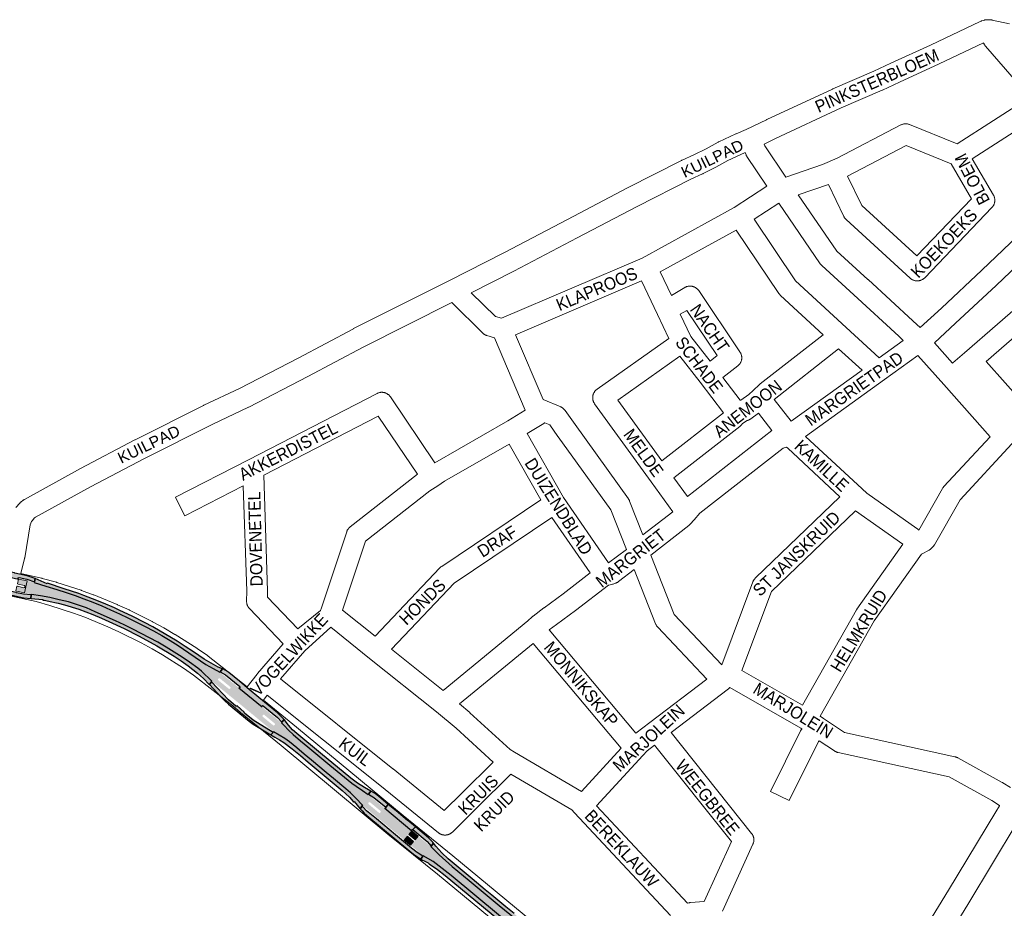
# Paper-space layout 'Layout1' of a CAD drawing. Header units: metres. Extents: x 123097 to 144122, y 392739 to 407589.
# Tile 481 of 510: x 136972 to 137588, y 401934 to 402490. Entities that reach past the tile are written whole.
import ezdxf
from ezdxf.enums import TextEntityAlignment as Align

# ---------------------------------------------------------------- set-up
doc = ezdxf.new("R2010")
doc.units = ezdxf.units.M
doc.header["$MEASUREMENT"] = 0
for name, color, linetype, lineweight in [('gs-anno-wegen algemeen tekst', 7, 'Continuous', 0), ('gs-knt-aanvullende hoofdweg', 7, 'Continuous', 0), ('gs-knt-wegen algemeen', 7, 'Continuous', 0), ('ir-ARC-asfalt-hoofdwegen-te inspecteren', 5, 'Continuous', 0), ('ir-ARC-fietspaden naastliggend- te inspecteren', 1, 'Continuous', 0)]:
    doc.layers.add(name, color=color, linetype=linetype, lineweight=lineweight)
doc.styles.add('Style-Arial', font='arial.ttf')

psp = doc.layouts.get("Layout1")

# ---------------------------------------------------------------- hatches: boundary and pattern name
at = {"layer": 'ir-ARC-asfalt-hoofdwegen-te inspecteren', "linetype": 'Continuous', "lineweight": 13, "extrusion": (0, 0, -1)}
psp.add_hatch(color=5, dxfattribs=at).paths.add_polyline_path([(-136970.973, 402137.277), (-136974.891, 402136.425), (-136975.22, 402136.207), (-136975.293, 402135.819), (-136975.219, 402135.382), (-136974.989, 402135.068), (-136974.605, 402135.004), (-136970.565, 402135.891), (-136970.249, 402135.961), (-136969.61, 402132.971), (-136969.962, 402132.892), (-136974.991, 402131.778), (-136976.612, 402139.27), (-136971.252, 402140.422), (-136970.566, 402137.367)], flags=0)
at = {"layer": 'ir-ARC-asfalt-hoofdwegen-te inspecteren', "linetype": 'Continuous', "lineweight": 13}
h = psp.add_hatch(color=5, dxfattribs=at)
h.paths.add_polyline_path([(137212.529, 401977.135), (137207.627, 401981.208), (137195.736, 401991.071), (137187.272, 401998.134), (137186.511, 401998.721), (137182.006, 402003.541), (137178.851, 402006.612), (137175.879, 402009.25), (137168.249, 402015.588), (137163.674, 402019.341), (137154.544, 402027.028), (137149.884, 402030.921), (137145.261, 402034.744), (137140.656, 402038.468), (137137.823, 402040.555), (137130.8, 402044.838), (137114.219, 402058.512), (137108.821, 402062.944), (137092.179, 402076.49), (137085.753, 402082.83), (137083.387, 402084.706), (137078.199, 402088.443), (137073.558, 402091.505), (137068.573, 402094.689), (137063.569, 402097.781), (137058.359, 402100.844), (137053.239, 402103.703), (137042.716, 402109.155), (137037.355, 402111.802), (137031.98, 402114.287), (137019.174, 402119.966), (137013.737, 402122.302), (137008.065, 402124.337), (137002.43, 402126.095), (136996.608, 402127.506), (136990.74, 402128.77), (136984.991, 402129.932), (136979.307, 402130.822), (136974.991, 402131.778), (136976.612, 402139.27), (136981.107, 402138.306), (136988.319, 402135.892), (136995.13, 402133.791), (137000.948, 402131.975), (137006.579, 402130.096), (137012.197, 402128.034), (137017.776, 402125.868), (137023.353, 402123.566), (137028.848, 402121.106), (137034.31, 402118.696), (137039.711, 402116.175), (137045.082, 402113.527), (137050.439, 402110.718), (137055.665, 402107.95), (137060.875, 402105.046), (137066.007, 402101.968), (137071.101, 402098.883), (137088.379, 402086.999), (137092.995, 402084.357), (137097.066, 402082.135), (137109.101, 402072.366), (137123.63, 402060.371), (137133.466, 402052.286), (137135.643, 402050.535), (137137.269, 402049.025), (137140.426, 402045.678), (137142.949, 402043.119), (137147.571, 402039.235), (137152.198, 402035.472), (137165.929, 402023.993), (137170.646, 402020.175), (137175.214, 402016.442), (137179.822, 402012.719), (137182.537, 402010.735), (137186.306, 402008.166), (137189.883, 402005.597), (137200.094, 401997.166), (137200.3, 401996.975), (137217.242, 401982.923), (137217.289, 401982.884), (137215.372, 401980.524), (137215.28, 401980.6), (137214.921, 401980.695), (137214.585, 401980.536), (137214.296, 401980.202), (137214.201, 401979.844), (137214.384, 401979.521), (137214.457, 401979.461)])
h.paths.add_polyline_path([(137130.956, 402048.75), (137130.564, 402048.868), (137123.998, 402054.27), (137123.788, 402054.625), (137123.909, 402055.02), (137124.176, 402055.367), (137124.538, 402055.565), (137124.935, 402055.455), (137131.504, 402050.046), (137131.705, 402049.691), (137131.582, 402049.302), (137131.316, 402048.945)], flags=16)
h.paths.add_polyline_path([(137197.073, 401994.042), (137196.692, 401994.171), (137190.137, 401999.612), (137189.951, 401999.979), (137190.071, 402000.373), (137190.355, 402000.709), (137190.718, 402000.878), (137191.101, 402000.759), (137197.656, 401995.302), (137197.836, 401994.94), (137197.707, 401994.557), (137197.427, 401994.232)], flags=16)
h.paths.add_polyline_path([(137103.176, 402071.61), (137102.786, 402071.734), (137096.168, 402077.105), (137095.979, 402077.463), (137096.099, 402077.849), (137096.373, 402078.205), (137096.729, 402078.391), (137097.117, 402078.287), (137103.715, 402072.901), (137103.909, 402072.551), (137103.808, 402072.163), (137103.536, 402071.803)], flags=16)
for points in [[(137212.529, 401977.135), (137216.457, 401973.87), (137218.385, 401976.21), (137218.316, 401976.251), (137214.457, 401979.461)], [(137215.372, 401980.524), (137219.152, 401977.412), (137219.271, 401977.277), (137221.235, 401979.596), (137217.289, 401982.884)]]:
    psp.add_hatch(color=5, dxfattribs=at).paths.add_polyline_path(points, flags=0)
at = {"layer": 'ir-ARC-asfalt-hoofdwegen-te inspecteren', "linetype": 'Continuous', "lineweight": 13, "extrusion": (0, 0, -1)}
h = psp.add_hatch(color=5, dxfattribs=at)
h.paths.add_polyline_path([(-137402.156, 401822.472), (-137405.311, 401826.323), (-137393.513, 401836.082), (-137372.85, 401853.026), (-137368.559, 401857.45), (-137364.23, 401861.478), (-137342.989, 401878.979), (-137339.913, 401881.524), (-137335.831, 401884.86), (-137332.177, 401887.88), (-137327.149, 401892.038), (-137320.158, 401897.746), (-137317.098, 401900.309), (-137315.175, 401901.903), (-137309.877, 401905.229), (-137271.918, 401936.157), (-137253.021, 401951.781), (-137242.544, 401960.483), (-137234.344, 401967.861), (-137229.126, 401973.044), (-137226.467, 401975.237), (-137221.235, 401979.596), (-137219.271, 401977.277), (-137219.23, 401976.705), (-137218.947, 401976.362), (-137218.694, 401976.182), (-137218.385, 401976.21), (-137216.457, 401973.87), (-137217.647, 401972.899), (-137224.448, 401967.219), (-137230.5, 401963.728), (-137241.774, 401954.861), (-137302.227, 401904.634), (-137303.973, 401902.969), (-137311.18, 401895.483), (-137312.787, 401894.233), (-137326.705, 401882.769), (-137335.233, 401875.709), (-137338.261, 401873.205), (-137345.644, 401867.136), (-137357.986, 401856.996), (-137359.306, 401855.877), (-137361.803, 401853.845), (-137366.082, 401851.329), (-137378.76, 401841.761), (-137390.812, 401831.915)])
h.paths.add_polyline_path([(-137344.22, 401872.339), (-137344.585, 401872.513), (-137344.87, 401872.859), (-137344.993, 401873.248), (-137344.804, 401873.61), (-137340.725, 401876.97), (-137338.392, 401878.875), (-137334.295, 401882.267), (-137333.911, 401882.4), (-137333.538, 401882.239), (-137333.259, 401881.878), (-137333.133, 401881.491), (-137333.306, 401881.123), (-137337.426, 401877.731), (-137339.773, 401875.802), (-137343.833, 401872.455)], flags=16)
at = {"layer": 'ir-ARC-fietspaden naastliggend- te inspecteren', "linetype": 'Continuous', "lineweight": 30, "extrusion": (0, 0, -1)}
for points in [[(-136971.57, 402141.379), (-136976.471, 402140.324), (-136981.206, 402138.696), (-136981.577, 402140.746), (-136976.569, 402142.52), (-136968.867, 402144.18), (-136968.678, 402144.224), (-136962.001, 402145.77), (-136955.247, 402147.303), (-136953.035, 402147.736), (-136951.193, 402147.752), (-136949.728, 402147.797), (-136949.728, 402145.471), (-136953.747, 402145.218), (-136960.579, 402143.757), (-136960.946, 402143.413), (-136960.838, 402142.922), (-136960.36, 402142.765), (-136971.252, 402140.422), (-136970.949, 402140.799), (-136971.101, 402141.258)], [(-137096.108, 402085.347), (-137091.674, 402087.726), (-137087.369, 402090.332), (-137080.723, 402094.955), (-137075.565, 402098.277), (-137070.475, 402101.603), (-137055.253, 402110.477), (-137049.956, 402113.282), (-137042.342, 402117.112), (-137034.663, 402120.808), (-137031.198, 402122.384), (-137024.427, 402125.289), (-137017.611, 402128.087), (-137012.123, 402130.114), (-137008.913, 402131.31), (-136999.848, 402134.378), (-136989.29, 402137.775), (-136989.123, 402137.316), (-136985.395, 402139.13), (-136981.577, 402140.746), (-136981.206, 402138.696), (-136981.107, 402138.306), (-136988.319, 402135.892), (-136995.13, 402133.791), (-137000.948, 402131.975), (-137006.579, 402130.096), (-137012.197, 402128.034), (-137017.776, 402125.868), (-137023.353, 402123.566), (-137028.848, 402121.106), (-137034.31, 402118.696), (-137039.711, 402116.175), (-137045.082, 402113.527), (-137050.439, 402110.718), (-137055.665, 402107.95), (-137060.875, 402105.046), (-137066.007, 402101.968), (-137071.101, 402098.883), (-137088.379, 402086.999), (-137092.995, 402084.357), (-137097.066, 402082.135), (-137097.318, 402082.452), (-137098.751, 402084.231)], [(-137027.786, 402113.863), (-137037.381, 402109.454), (-137046.79, 402104.659), (-137057.794, 402098.624), (-137068.503, 402092.08), (-137072.939, 402089.162), (-137077.316, 402086.156), (-137080.262, 402083.883), (-137083.162, 402081.551), (-137086.92, 402078.122), (-137090.519, 402074.528), (-137090.638, 402074.401), (-137091.881, 402076.184), (-137092.179, 402076.49), (-137085.753, 402082.83), (-137083.387, 402084.706), (-137078.199, 402088.443), (-137073.558, 402091.505), (-137068.573, 402094.689), (-137063.569, 402097.781), (-137058.359, 402100.844), (-137053.239, 402103.703), (-137042.716, 402109.155), (-137037.355, 402111.802), (-137031.98, 402114.287), (-137019.174, 402119.966), (-137013.737, 402122.302), (-137008.065, 402124.337), (-137002.43, 402126.095), (-136996.608, 402127.506), (-136990.74, 402128.77), (-136984.991, 402129.932), (-136979.307, 402130.822), (-136979.241, 402130.446), (-136978.889, 402128.258), (-136986.504, 402127.714), (-136986.483, 402127.249), (-136986.755, 402127.225), (-136987.295, 402127.177), (-136992.05, 402126.238), (-136994.041, 402125.771), (-136996.037, 402125.346), (-137000, 402124.366), (-137008.962, 402121.631), (-137017.693, 402118.231), (-137017.821, 402118.176), (-137023.068, 402115.905)], [(-137097.318, 402082.452), (-137100.75, 402080.415), (-137109.728, 402073.146), (-137109.908, 402072.68), (-137109.595, 402072.29), (-137109.101, 402072.366), (-137123.63, 402060.371), (-137123.468, 402060.845), (-137123.801, 402061.22), (-137124.291, 402061.115), (-137133.232, 402053.79), (-137135.882, 402050.815), (-137137.449, 402052.455), (-137133.297, 402056.713), (-137121.543, 402066.393), (-137115.482, 402071.362), (-137114.237, 402072.392), (-137112.511, 402073.846), (-137109.446, 402076.427), (-137102.697, 402081.847), (-137100.919, 402083.137), (-137098.965, 402084.141), (-137098.751, 402084.231)], [(-137107.227, 402060.976), (-137102.559, 402064.78), (-137091.881, 402076.184), (-137090.638, 402074.401), (-137098.028, 402066.527), (-137100.238, 402064.2), (-137102.613, 402062.042), (-137115.5, 402051.483), (-137117.939, 402049.702), (-137129.125, 402042.925), (-137130.525, 402044.481), (-137118.044, 402052.103), (-137112.653, 402056.536), (-137112.416, 402056.837), (-137112.487, 402057.213), (-137107.915, 402061.015), (-137107.578, 402060.867)], [(-137179.195, 402015.74), (-137160.136, 402031.481), (-137145.396, 402043.745), (-137142.6, 402046.145), (-137140.211, 402048.95), (-137137.449, 402052.455), (-137135.882, 402050.815), (-137135.643, 402050.535), (-137137.269, 402049.025), (-137140.426, 402045.678), (-137142.949, 402043.119), (-137147.571, 402039.235), (-137152.198, 402035.472), (-137165.929, 402023.993), (-137170.646, 402020.175), (-137175.214, 402016.442), (-137179.822, 402012.719), (-137182.537, 402010.735), (-137186.306, 402008.166), (-137189.883, 402005.597), (-137190.106, 402005.908), (-137191.694, 402007.66), (-137187.613, 402009.908), (-137183.258, 402012.613)], [(-137190.106, 402005.908), (-137193.554, 402003.826), (-137200.903, 401997.754), (-137202.495, 401999.448), (-137196.689, 402004.269), (-137194.313, 402006.143), (-137191.694, 402007.66)], [(-137224.232, 401966.946), (-137220.501, 401969.357), (-137217.012, 401972.107), (-137207.015, 401980.448), (-137195.111, 401990.306), (-137188.905, 401995.471), (-137186.89, 401997.711), (-137186.227, 401998.418), (-137184.9, 401996.674), (-137186.17, 401995.286), (-137187.477, 401993.928), (-137189.124, 401992.496), (-137215.931, 401970.235), (-137218.213, 401968.309), (-137222.856, 401965.205)], [(-137217.892, 401983.672), (-137226.747, 401976.29), (-137229.408, 401973.323), (-137230.9, 401975.121), (-137230.369, 401975.753), (-137229.821, 401976.372), (-137228.741, 401977.502), (-137227.604, 401978.579), (-137224.97, 401980.793), (-137219.448, 401985.389)]]:
    psp.add_hatch(color=1, dxfattribs=at).paths.add_polyline_path(points, flags=0)
at = {"layer": 'ir-ARC-fietspaden naastliggend- te inspecteren', "linetype": 'Continuous', "lineweight": 30}
for points in [[(136970.755, 402129.481), (136974.58, 402128.666), (136978.889, 402128.258), (136979.241, 402130.446), (136974.263, 402130.91), (136970.029, 402131.872), (136969.798, 402131.925), (136952.54, 402135.78), (136949.498, 402136.872), (136947.86, 402137.46), (136947.374, 402135.246), (136950.643, 402134.101), (136953.063, 402133.419)], [(137130.525, 402044.481), (137129.125, 402042.925), (137131.65, 402041.395), (137134.484, 402039.892), (137137.155, 402038.117), (137142.428, 402034.103), (137147.578, 402029.931), (137152.407, 402025.931), (137173.632, 402008.079), (137178.314, 402003.964), (137178.488, 402003.813), (137180.389, 402001.366), (137180.797, 402000.877), (137181.175, 402001.209), (137184.9, 401996.674), (137186.227, 401998.418), (137186.511, 401998.721), (137182.006, 402003.541), (137178.851, 402006.612), (137175.879, 402009.25), (137168.249, 402015.588), (137163.674, 402019.341), (137154.544, 402027.028), (137149.884, 402030.921), (137145.261, 402034.744), (137140.656, 402038.468), (137137.823, 402040.555), (137130.8, 402044.838)], [(137217.892, 401983.672), (137219.448, 401985.389), (137214.66, 401989.375), (137214.608, 401989.418), (137207.481, 401995.319), (137202.495, 401999.448), (137200.903, 401997.754), (137201.085, 401997.3), (137200.786, 401996.912), (137200.3, 401996.975), (137217.242, 401982.923), (137217.082, 401983.391), (137217.406, 401983.765)], [(137295.975, 401918.967), (137292.449, 401921.867), (137281.163, 401931.112), (137275.993, 401935.393), (137267.2, 401942.677), (137263.125, 401946.052), (137255.097, 401952.813), (137251.234, 401956.02), (137240.054, 401965.437), (137236.002, 401969.182), (137232.3, 401973.275), (137231.616, 401974.212), (137230.9, 401975.121), (137229.408, 401973.323), (137229.126, 401973.044), (137234.344, 401967.861), (137242.544, 401960.483), (137253.021, 401951.781), (137271.918, 401936.157), (137309.877, 401905.229), (137315.175, 401901.903), (137315.419, 401902.217), (137317.014, 401904.178), (137314.453, 401905.207), (137313.394, 401905.792), (137310.291, 401907.668), (137306.449, 401910.549), (137305.008, 401911.631), (137303.599, 401912.757)], [(137224.448, 401967.219), (137224.232, 401966.946), (137222.856, 401965.205), (137223.904, 401964.611), (137224.968, 401964.044), (137227.44, 401962.784), (137228.138, 401962.33), (137233.257, 401958.745), (137238.147, 401954.853), (137296.95, 401906.271), (137302.485, 401901.28), (137307.638, 401895.896), (137308.751, 401894.425), (137309.394, 401893.586), (137310.963, 401895.228), (137311.18, 401895.483), (137303.973, 401902.969), (137302.227, 401904.634), (137241.774, 401954.861), (137230.5, 401963.728)]]:
    psp.add_hatch(color=1, dxfattribs=at).paths.add_polyline_path(points, flags=0)

# ---------------------------------------------------------------- linework, layer by layer
at = {"layer": 'gs-knt-aanvullende hoofdweg', "color": 7, "linetype": 'Continuous', "flags": 128}
for points in [[(136972.714, 402143.83), (136985.719, 402140.945), (136985.92, 402140.897), (136986.12, 402140.844), (136994.972, 402138.361), (136995.257, 402138.274), (137010.334, 402133.39), (137010.603, 402133.298), (137018.043, 402130.572), (137018.308, 402130.469), (137032.971, 402124.458), (137033.231, 402124.345), (137040.445, 402121.064), (137040.701, 402120.941), (137054.867, 402113.838), (137055.119, 402113.706), (137062.063, 402109.889), (137062.228, 402109.796), (137069.073, 402105.805), (137069.315, 402105.657), (137082.694, 402097.163), (137082.931, 402097.006), (137089.455, 402092.508), (137089.65, 402092.369), (137089.84, 402092.224), (137114.353, 402072.909)], [(137293.576, 401905.89), (137233.385, 401955.669), (137202.285, 401980.806), (137202.213, 401980.866), (137135.508, 402036.173), (137110.062, 402057.005), (137105.203, 402060.997), (137080.732, 402080.278), (137074.522, 402084.559), (137061.388, 402092.899), (137061.384, 402092.901), (137061.381, 402092.903), (137054.744, 402096.772), (137048.008, 402100.475), (137034.096, 402107.451), (137027.142, 402110.614), (137012.742, 402116.517), (137005.569, 402119.145), (136990.771, 402123.94), (136982.263, 402126.326), (136962.927, 402130.616)], [(137124.43, 402064.654), (137145.04, 402047.78), (137145.076, 402047.75), (137211.763, 401992.458), (137242.86, 401967.324), (137242.925, 401967.27), (137303.236, 401917.391), (137303.41, 401917.243), (137316.72, 401905.536), (137339.366, 401886.825)], [(137486.91, 401836.813), (137487.144, 401837.345), (137487.665, 401838.529), (137487.805, 401838.828), (137487.956, 401839.119), (137487.959, 401839.124), (137488.121, 401839.404), (137488.125, 401839.41), (137523.941, 401898.31), (137523.95, 401898.324), (137552.879, 401945.66), (137552.881, 401945.664), (137582.441, 401994.744), (137582.474, 401994.798), (137582.502, 401994.845), (137584.771, 401998.54), (137584.819, 401998.617), (137584.928, 401998.79)], [(137597.732, 401990.878), (137595.291, 401986.967), (137595.277, 401986.944), (137565.735, 401937.894), (137565.715, 401937.861), (137565.71, 401937.853), (137503.51, 401835.793)]]:
    psp.add_lwpolyline(points, dxfattribs=at)
at = {"layer": 'gs-knt-wegen algemeen', "color": 7, "linetype": 'Continuous', "flags": 128}
for points in [[(136969.633, 402185.199), (136971.994, 402187.832), (136972.183, 402188.034), (136972.38, 402188.227), (136972.585, 402188.412), (136972.798, 402188.588), (136974.186, 402189.688), (136974.402, 402189.852), (136974.624, 402190.007), (136974.854, 402190.152), (136975.088, 402190.288), (137009.992, 402209.512), (137010.094, 402209.567), (137044.005, 402227.465), (137044.125, 402227.527), (137087.026, 402249.044), (137087.159, 402249.109), (137109.471, 402259.675), (137146.194, 402278.647), (137180.721, 402297.04), (137180.858, 402297.111), (137240.49, 402327.083), (137275.151, 402344.665), (137314.648, 402365.355), (137352.142, 402385.147), (137352.225, 402385.19), (137385.961, 402402.381), (137386.126, 402402.462), (137386.292, 402402.538), (137393.719, 402405.81), (137401.378, 402409.686), (137408.954, 402413.787), (137409.128, 402413.878), (137409.305, 402413.964), (137419.896, 402418.895), (137420.085, 402418.979), (137426.348, 402421.656), (137439.167, 402427.828), (137439.252, 402427.869), (137480.467, 402446.987), (137480.617, 402447.054), (137506.207, 402458.145), (137516.811, 402463.14), (137516.867, 402463.167), (137541.642, 402474.548), (137572.827, 402489.32), (137573.071, 402489.43), (137573.32, 402489.529), (137573.572, 402489.619), (137573.828, 402489.697), (137575.402, 402490.146), (137575.698, 402490.223), (137575.997, 402490.286), (137576.299, 402490.335), (137576.602, 402490.37), (137576.907, 402490.39), (137577.213, 402490.396), (137577.518, 402490.388), (137579.152, 402490.305), (137579.419, 402490.286), (137579.685, 402490.256), (137579.949, 402490.215), (137580.211, 402490.163), (137591.028, 402487.8)], [(137574.854, 402475.874), (137547.181, 402462.765), (137547.112, 402462.732), (137522.331, 402451.348), (137511.663, 402446.323), (137511.478, 402446.239), (137485.87, 402435.141), (137444.773, 402416.077), (137437.536, 402412.592)], [(137603.769, 402442.021), (137576.045, 402473.865), (137575.841, 402474.111), (137575.65, 402474.367), (137575.471, 402474.632), (137575.305, 402474.905), (137575.154, 402475.186), (137575.016, 402475.475), (137574.892, 402475.769), (137574.854, 402475.874)], [(137451.171, 402391.855), (137474.095, 402399.784), (137483.227, 402403.72), (137523.137, 402424.529), (137523.418, 402424.666), (137523.704, 402424.79), (137523.997, 402424.901), (137524.294, 402424.997), (137524.596, 402425.079), (137524.901, 402425.146), (137525.209, 402425.198), (137525.519, 402425.236), (137525.83, 402425.258), (137526.143, 402425.266), (137526.455, 402425.259), (137526.767, 402425.237), (137527.077, 402425.199), (137527.385, 402425.147), (137527.69, 402425.081), (137527.992, 402424.999), (137528.289, 402424.904), (137528.581, 402424.794), (137558.333, 402412.797), (137603.769, 402442.021)], [(137611.558, 402431.551), (137567.783, 402403.395)], [(137437.536, 402412.592), (137438.01, 402411.516), (137451.171, 402391.855)], [(137554.52, 402400.296), (137526.496, 402411.596), (137489.822, 402392.474)], [(137425.679, 402407.211), (137425.298, 402407.048), (137414.979, 402402.243), (137407.497, 402398.193), (137407.337, 402398.109), (137399.442, 402394.114), (137399.286, 402394.038), (137399.128, 402393.966), (137391.709, 402390.697), (137358.179, 402373.611), (137320.717, 402353.836), (137320.699, 402353.826), (137281.155, 402333.112), (137281.079, 402333.073), (137254.451, 402319.566)], [(137439.231, 402386.286), (137426.873, 402404.748), (137426.72, 402404.988), (137426.578, 402405.234), (137426.446, 402405.486), (137426.326, 402405.744), (137425.679, 402407.211)], [(137567.783, 402403.395), (137581.027, 402380.671), (137581.178, 402380.398), (137581.315, 402380.119), (137581.438, 402379.833), (137581.548, 402379.542), (137581.644, 402379.246), (137581.725, 402378.945), (137581.792, 402378.641), (137581.845, 402378.334), (137581.882, 402378.025), (137581.905, 402377.715), (137581.913, 402377.404), (137581.906, 402377.092), (137581.884, 402376.782), (137581.848, 402376.473), (137581.796, 402376.166), (137581.73, 402375.861), (137581.65, 402375.561), (137581.555, 402375.264), (137581.446, 402374.972), (137581.324, 402374.686), (137581.187, 402374.406), (137581.038, 402374.133), (137580.876, 402373.868), (137580.701, 402373.61), (137580.514, 402373.361), (137580.315, 402373.121), (137580.106, 402372.891), (137538.056, 402328.964), (137537.832, 402328.742), (137537.599, 402328.531), (137537.355, 402328.332), (137537.102, 402328.144), (137536.841, 402327.969), (137536.571, 402327.807), (137536.293, 402327.658), (137536.009, 402327.522), (137535.719, 402327.401), (137535.423, 402327.294), (137535.122, 402327.201), (137534.817, 402327.123), (137534.508, 402327.059), (137534.197, 402327.011), (137533.884, 402326.978), (137533.57, 402326.96), (137533.255, 402326.957), (137532.94, 402326.969), (137532.627, 402326.997), (137532.315, 402327.039), (137532.005, 402327.097), (137531.699, 402327.17), (137531.396, 402327.257), (137531.099, 402327.359), (137530.806, 402327.475), (137530.519, 402327.605), (137530.239, 402327.749), (137529.966, 402327.906), (137529.701, 402328.077), (137529.445, 402328.26), (137529.198, 402328.455), (137528.961, 402328.661), (137488.905, 402365.278), (137488.68, 402365.495), (137488.464, 402365.722), (137488.26, 402365.96), (137488.068, 402366.207), (137487.888, 402366.463), (137487.72, 402366.727), (137487.565, 402366.999), (137487.423, 402367.278), (137477.86, 402387.309)], [(137535.135, 402297.71), (137548.475, 402309.987), (137573.749, 402333.617), (137649.421, 402405.779)], [(137489.822, 402392.474), (137498.626, 402374.032), (137533.05, 402342.563), (137567.309, 402378.352), (137554.52, 402400.296)], [(137658.352, 402396.305), (137582.711, 402324.173), (137582.664, 402324.129), (137557.348, 402300.459), (137557.313, 402300.427), (137557.31, 402300.424), (137557.308, 402300.422), (137544.076, 402288.245)], [(137273.288, 402303.599), (137361.327, 402341.272), (137418.896, 402372.904), (137439.231, 402386.286)], [(137477.86, 402387.309), (137458.987, 402380.781)], [(137458.987, 402380.781), (137482.978, 402345.624), (137502.571, 402327.85), (137502.608, 402327.816), (137530.712, 402301.925), (137530.793, 402301.849), (137535.135, 402297.71)], [(137555.451, 402275.499), (137555.573, 402275.604), (137562.93, 402281.963), (137645.49, 402353.713), (137671.025, 402383.057)], [(137446.735, 402375.637), (137431.33, 402365.5)], [(137524.641, 402289.725), (137521.849, 402292.387), (137493.805, 402318.223), (137473.66, 402336.497), (137473.438, 402336.708), (137473.226, 402336.93), (137473.025, 402337.161), (137472.835, 402337.401), (137472.657, 402337.65), (137446.735, 402375.637)], [(137431.33, 402365.5), (137457.259, 402326.964), (137488.944, 402297.7)], [(137420.178, 402358.752), (137372.668, 402332.648)], [(137422.547, 402252.272), (137423.123, 402252.295), (137428.083, 402255.909), (137430.65, 402258.322), (137434.647, 402262.078), (137434.865, 402262.274), (137435.092, 402262.46), (137474.504, 402293.313), (137447.866, 402317.916), (137447.648, 402318.126), (137447.44, 402318.347), (137447.243, 402318.577), (137447.057, 402318.816), (137446.882, 402319.064), (137420.178, 402358.752)], [(137649.647, 402340.076), (137576.441, 402276.455), (137600.21, 402249.801)], [(137372.668, 402332.648), (137379.58, 402317.905), (137387.981, 402322.83), (137388.258, 402322.984), (137388.542, 402323.123), (137388.832, 402323.249), (137389.129, 402323.361), (137389.43, 402323.458), (137389.736, 402323.54), (137390.046, 402323.607), (137390.358, 402323.659), (137390.672, 402323.696), (137390.988, 402323.718), (137391.305, 402323.724), (137391.621, 402323.715), (137391.937, 402323.69), (137392.251, 402323.65), (137392.563, 402323.595), (137392.872, 402323.525), (137393.177, 402323.439), (137393.477, 402323.34), (137393.773, 402323.225), (137394.062, 402323.096), (137394.345, 402322.954), (137394.62, 402322.798), (137394.888, 402322.628), (137395.147, 402322.446), (137395.397, 402322.252), (137395.637, 402322.045), (137395.866, 402321.827), (137396.085, 402321.598), (137396.293, 402321.359), (137396.488, 402321.11), (137396.672, 402320.852), (137422.509, 402282.51), (137422.678, 402282.244), (137422.835, 402281.971), (137422.978, 402281.69), (137423.108, 402281.403), (137423.223, 402281.11), (137423.325, 402280.811), (137423.411, 402280.508), (137423.483, 402280.201), (137423.54, 402279.891), (137423.582, 402279.579), (137423.608, 402279.265), (137423.619, 402278.949), (137423.616, 402278.634), (137423.597, 402278.32), (137423.562, 402278.006), (137423.513, 402277.695), (137423.448, 402277.387), (137423.369, 402277.082), (137423.275, 402276.781), (137423.167, 402276.485), (137423.044, 402276.194), (137422.907, 402275.91), (137422.757, 402275.633), (137422.594, 402275.364), (137422.417, 402275.102), (137422.229, 402274.85), (137422.028, 402274.607), (137421.816, 402274.374), (137421.593, 402274.151), (137421.359, 402273.94), (137421.115, 402273.74), (137411.746, 402266.428), (137422.547, 402252.272)], [(137360.958, 402326.953), (137282.199, 402293.25), (137299.448, 402252.674)], [(137378.028, 402290.818), (137370.84, 402305.875), (137370.821, 402305.917), (137360.958, 402326.953)], [(137254.451, 402319.566), (137269.552, 402304.734), (137273.288, 402303.599)], [(137242.186, 402313.363), (137186.775, 402285.512), (137152.279, 402267.136), (137152.206, 402267.098), (137115.347, 402248.056), (137115.145, 402247.956), (137092.798, 402237.373), (137050.023, 402215.919), (137016.223, 402198.08), (136981.846, 402179.146), (136981.318, 402178.728), (136979.695, 402176.918), (136979.34, 402176.354), (136978.486, 402174.291), (136975.105, 402153.724), (136975.06, 402153.481), (136975.006, 402153.24), (136972.714, 402143.83)], [(137268.865, 402291.335), (137264.237, 402292.741), (137263.94, 402292.839), (137263.647, 402292.952), (137263.361, 402293.078), (137263.08, 402293.219), (137262.807, 402293.372), (137262.541, 402293.538), (137262.284, 402293.717), (137262.036, 402293.909), (137261.797, 402294.111), (137261.568, 402294.325), (137242.186, 402313.363)], [(137391.844, 402292.1), (137403.798, 402276.741), (137408.319, 402280.269), (137389.291, 402308.506), (137385.166, 402306.088), (137391.842, 402292.104), (137391.844, 402292.1)], [(137488.944, 402297.7), (137509.625, 402278.84)], [(137231.592, 402213.216), (137277.204, 402239.353), (137288.146, 402245.982), (137268.865, 402291.335)], [(137380.402, 402182.532), (137366.93, 402201.22), (137331.608, 402250.072), (137331.432, 402250.329), (137331.267, 402250.595), (137331.116, 402250.868), (137330.978, 402251.148), (137330.853, 402251.434), (137330.743, 402251.726), (137330.646, 402252.023), (137330.564, 402252.325), (137330.496, 402252.63), (137330.444, 402252.937), (137330.405, 402253.247), (137330.382, 402253.559), (137330.374, 402253.871), (137330.381, 402254.183), (137330.403, 402254.495), (137330.439, 402254.805), (137330.491, 402255.113), (137330.557, 402255.418), (137330.638, 402255.72), (137330.733, 402256.018), (137330.842, 402256.31), (137330.965, 402256.597), (137331.102, 402256.878), (137331.252, 402257.152), (137331.416, 402257.418), (137331.591, 402257.676), (137331.779, 402257.926), (137331.979, 402258.166), (137332.19, 402258.396), (137332.411, 402258.616), (137332.643, 402258.825), (137332.885, 402259.023), (137333.136, 402259.209), (137378.028, 402290.818)], [(137509.625, 402278.84), (137524.641, 402289.725)], [(137544.076, 402288.245), (137555.451, 402275.499)], [(137384.946, 402279.766), (137346.022, 402252.358), (137373.532, 402214.311)], [(137412.18, 402244.396), (137397.507, 402263.624), (137384.946, 402279.766)], [(137498.833, 402271.061), (137484.222, 402284.386), (137443.912, 402252.829)], [(137533.757, 402280.253), (137512.976, 402265.188), (137512.955, 402265.173), (137512.952, 402265.171), (137512.949, 402265.169), (137463.524, 402229.677)], [(137550.002, 402262.052), (137533.757, 402280.253)], [(137454.446, 402239.188), (137498.833, 402271.061)], [(137550.007, 402262.046), (137550.004, 402262.048), (137550.002, 402262.052)], [(137550.007, 402262.046), (137550.004, 402262.048), (137550.002, 402262.052)], [(137579.068, 402229.481), (137550.007, 402262.046)], [(137203.863, 402254.392), (137231.592, 402213.216)], [(137299.448, 402252.674), (137310.349, 402248.146), (137310.632, 402248.021), (137310.908, 402247.882), (137311.178, 402247.731), (137311.44, 402247.566), (137311.693, 402247.39), (137311.939, 402247.201), (137312.175, 402247.002), (137312.401, 402246.791), (137312.617, 402246.57), (137312.822, 402246.339), (137313.016, 402246.098), (137313.198, 402245.848), (137319.314, 402237.045), (137352.708, 402190.636), (137352.861, 402190.414), (137353.004, 402190.187), (137353.138, 402189.953), (137353.262, 402189.714), (137353.376, 402189.47), (137353.48, 402189.222), (137361.835, 402168.028)], [(137443.912, 402252.829), (137454.446, 402239.188)], [(137220.767, 402205.982), (137196.299, 402242.314), (137124.661, 402205.355)], [(137373.532, 402214.311), (137412.18, 402244.396)], [(137434.124, 402244.201), (137429.194, 402240.609), (137428.951, 402240.44), (137428.702, 402240.283), (137428.445, 402240.137), (137428.182, 402240.003), (137427.913, 402239.882), (137427.639, 402239.772), (137427.36, 402239.675), (137427.079, 402239.591), (137424.059, 402237.715), (137423.899, 402237.458), (137423.726, 402237.208), (137423.541, 402236.965), (137423.345, 402236.732), (137423.138, 402236.508), (137422.922, 402236.294), (137422.695, 402236.091), (137422.459, 402235.898), (137381.158, 402203.748)], [(137442.499, 402233.356), (137434.124, 402244.201)], [(137300.344, 402238.203), (137300.231, 402238.115), (137299.978, 402237.936), (137299.717, 402237.769), (137289.298, 402231.457)], [(137351.421, 402158.945), (137341.666, 402183.691), (137308.714, 402229.485), (137308.652, 402229.573), (137303.594, 402236.853), (137300.344, 402238.203)], [(137289.298, 402231.457), (137312.055, 402191.45), (137340.351, 402150.482)], [(137389.619, 402192.011), (137442.499, 402233.356)], [(137463.524, 402229.677), (137498.94, 402196.793), (137501.819, 402194.126), (137533.207, 402171.943), (137533.456, 402171.759), (137533.695, 402171.562), (137533.925, 402171.355), (137534.145, 402171.137), (137534.302, 402170.973)], [(137601.918, 402235.31), (137601.386, 402234.485), (137601.225, 402234.247), (137601.053, 402234.016), (137600.871, 402233.792), (137600.679, 402233.578), (137592.641, 402224.949), (137560.135, 402190.061), (137544.126, 402161.91), (137543.982, 402161.67), (137543.829, 402161.436), (137543.665, 402161.209), (137543.492, 402160.99), (137543.31, 402160.778), (137543.119, 402160.574), (137542.05, 402159.482), (137541.832, 402159.269), (137541.604, 402159.067), (137541.367, 402158.876), (137541.121, 402158.696), (137540.867, 402158.527), (137535.954, 402155.886), (137506.503, 402114.332), (137472.566, 402054.658)], [(137534.302, 402170.973), (137549.194, 402197.159), (137549.35, 402197.419), (137549.518, 402197.672), (137549.698, 402197.916), (137549.888, 402198.152), (137550.09, 402198.379), (137579.068, 402229.481)], [(137278.079, 402224.849), (137237.725, 402201.724), (137233.432, 402198.832), (137228.568, 402195.555), (137188.231, 402164.04), (137173.906, 402121.01)], [(137297.894, 402190.012), (137278.079, 402224.849)], [(137451.572, 402222.96), (137449.565, 402222.354), (137397.354, 402181.532), (137393.822, 402177.522), (137391.316, 402174.677), (137391.111, 402174.455), (137390.896, 402174.243), (137390.672, 402174.041), (137390.442, 402173.853), (137390.439, 402173.85), (137390.435, 402173.848), (137366.811, 402155.394)], [(137485.036, 402191.936), (137452.4, 402222.238), (137451.572, 402222.96)], [(137124.661, 402205.355), (137127.05, 402133.094), (137127.054, 402132.923), (137127.053, 402132.751), (137126.979, 402129.01), (137145.924, 402109.169)], [(137160.123, 402120.828), (137160.664, 402122.452), (137176.498, 402170.016), (137176.606, 402170.315), (137176.728, 402170.609), (137176.865, 402170.896), (137177.015, 402171.176), (137177.179, 402171.449), (137177.356, 402171.713), (137177.545, 402171.968), (137177.747, 402172.214), (137177.961, 402172.45), (137178.186, 402172.675), (137178.421, 402172.888), (137178.667, 402173.09), (137220.733, 402205.956), (137220.767, 402205.982)], [(137136.798, 402099.874), (137115.71, 402121.959), (137115.496, 402122.195), (137115.293, 402122.44), (137115.103, 402122.695), (137114.926, 402122.959), (137114.762, 402123.232), (137114.611, 402123.512), (137114.474, 402123.799), (137114.352, 402124.093), (137114.244, 402124.392), (137114.15, 402124.696), (137114.072, 402125.004), (137114.008, 402125.316), (137113.96, 402125.63), (137113.928, 402125.947), (137113.911, 402126.265), (137113.909, 402126.583), (137114.032, 402132.835), (137111.852, 402198.757)], [(137381.158, 402203.748), (137389.619, 402192.011)], [(137194.267, 402104.664), (137234.847, 402147.374), (137235.047, 402147.576), (137235.256, 402147.769), (137235.473, 402147.952), (137235.698, 402148.126), (137235.93, 402148.29), (137297.894, 402190.012)], [(137411.156, 402086.654), (137430.581, 402138.655), (137430.689, 402138.925), (137430.808, 402139.191), (137430.94, 402139.45), (137431.083, 402139.704), (137431.238, 402139.951), (137431.403, 402140.19), (137431.578, 402140.422), (137431.764, 402140.646), (137431.96, 402140.862), (137432.165, 402141.068), (137485.036, 402191.936)], [(137361.835, 402168.028), (137380.402, 402182.532)], [(137494.728, 402183.194), (137442.259, 402132.712), (137423.75, 402083.16)], [(137524.459, 402162.183), (137494.728, 402183.194)], [(137304.836, 402178.991), (137243.794, 402137.889), (137204.471, 402096.502)], [(137328.844, 402144.232), (137304.836, 402178.991)], [(137461.516, 402061.565), (137495.345, 402121.05), (137495.455, 402121.236), (137495.571, 402121.418), (137495.693, 402121.596), (137524.459, 402162.183)], [(137340.351, 402150.482), (137351.421, 402158.945)], [(137366.811, 402155.394), (137381.415, 402118.226), (137411.156, 402086.654)], [(137236.8, 402070.728), (137289.794, 402114.188), (137292.625, 402116.846), (137292.789, 402116.994), (137292.957, 402117.137), (137293.13, 402117.274), (137299.833, 402122.393), (137299.947, 402122.478), (137311.813, 402131.134), (137328.844, 402144.232)], [(137356.377, 402146.346), (137346.509, 402138.8), (137346.284, 402138.636), (137346.053, 402138.482), (137345.815, 402138.337), (137345.572, 402138.203), (137345.322, 402138.08), (137345.068, 402137.967), (137344.809, 402137.865), (137343.552, 402137.401), (137343.277, 402137.306), (137342.999, 402137.224), (137342.716, 402137.154), (137340.53, 402136.666), (137340.307, 402136.622), (137319.685, 402120.763), (137319.553, 402120.664), (137307.678, 402112.002), (137303.192, 402108.576)], [(137401.678, 402077.727), (137371.076, 402110.212), (137370.869, 402110.443), (137370.673, 402110.683), (137370.489, 402110.933), (137370.317, 402111.191), (137370.157, 402111.456), (137370.01, 402111.73), (137369.876, 402112.01), (137369.756, 402112.295), (137356.377, 402146.346)], [(137145.924, 402109.169), (137160.123, 402120.828)], [(137173.906, 402121.01), (137194.267, 402104.664)], [(137166.543, 402110.225), (137150.248, 402095.539), (137135.052, 402077.897)], [(137268.196, 402025.823), (137244.952, 402047.013), (137232.729, 402057.322), (137190.803, 402090.748), (137190.786, 402090.762), (137166.543, 402110.225)], [(137303.192, 402108.576), (137357.424, 402043.965)], [(137293.243, 402100.178), (137247.038, 402062.286)], [(137348.257, 402034.636), (137293.243, 402100.178)], [(137114.353, 402072.909), (137120.544, 402080.987), (137120.778, 402081.276), (137136.798, 402099.874)], [(137204.471, 402096.502), (137236.8, 402070.728)], [(137423.75, 402083.16), (137461.516, 402061.565)], [(137135.052, 402077.897), (137205.438, 402021.664), (137205.487, 402021.625), (137237.555, 401995.496)], [(137357.424, 402043.965), (137366.178, 402050.624), (137401.678, 402077.727)], [(137126.837, 402067.795), (137124.43, 402064.654)], [(137233.88, 401981.696), (137197.287, 402011.511), (137126.837, 402067.795)], [(137247.038, 402062.286), (137253.442, 402056.884), (137253.631, 402056.719), (137278.698, 402033.867), (137281.545, 402032.187), (137323.316, 402007.537)], [(137472.566, 402054.658), (137474.658, 402053.223), (137487.839, 402044.367), (137556.987, 402029.174), (137557.291, 402029.1), (137557.591, 402029.011), (137557.887, 402028.907), (137558.177, 402028.79), (137558.462, 402028.659), (137558.739, 402028.514), (137586.563, 402013.135), (137586.724, 402013.042), (137586.883, 402012.946), (137591.742, 402009.886)], [(137379.365, 402044.311), (137429.775, 401981.254), (137429.964, 401981.006), (137430.141, 401980.749), (137430.305, 401980.484), (137430.456, 401980.211), (137430.594, 401979.931), (137430.719, 401979.645), (137430.83, 401979.354), (137430.926, 401979.057), (137431.009, 401978.756), (137431.076, 401978.452), (137431.129, 401978.144), (137431.168, 401977.835), (137431.191, 401977.524), (137431.2, 401977.212), (137431.194, 401976.9), (137431.172, 401976.589), (137431.136, 401976.279), (137431.085, 401975.972), (137431.02, 401975.667), (137430.939, 401975.365), (137430.845, 401975.068), (137430.736, 401974.776), (137430.614, 401974.489), (137411.481, 401932.517)], [(137323.316, 402007.537), (137348.257, 402034.636)], [(137369.008, 402036.417), (137364.354, 402032.877), (137361.703, 402030.02), (137332.735, 401998.544)], [(137389.648, 401937.599), (137390.604, 401937.84), (137390.862, 401937.899), (137391.122, 401937.948), (137391.383, 401937.986), (137391.646, 401938.014), (137400, 401938.72), (137417.107, 401976.249), (137369.008, 402036.417)], [(137237.555, 401995.496), (137248.684, 402006.59), (137248.71, 402006.616), (137268.196, 402025.823)], [(137279.241, 402018.429), (137257.863, 401997.357), (137242.59, 401982.131), (137242.37, 401981.922), (137242.25, 401981.817), (137242.129, 401981.713), (137242.003, 401981.614), (137241.877, 401981.516), (137241.747, 401981.424), (137241.616, 401981.332), (137241.481, 401981.246), (137241.346, 401981.161), (137241.207, 401981.082), (137241.068, 401981.003), (137240.926, 401980.931), (137240.783, 401980.859), (137240.637, 401980.794), (137240.491, 401980.729), (137240.342, 401980.671), (137240.193, 401980.614), (137240.042, 401980.563), (137239.89, 401980.514), (137239.736, 401980.47), (137239.582, 401980.428), (137239.426, 401980.392), (137239.27, 401980.358), (137239.113, 401980.33), (137238.956, 401980.303), (137238.797, 401980.283), (137238.638, 401980.263), (137238.479, 401980.251), (137238.32, 401980.24), (137238.16, 401980.235)], [(137379.09, 401929.829), (137319.099, 401994.069), (137317.358, 401995.935), (137279.241, 402018.429)], [(137332.735, 401998.544), (137389.648, 401937.599)], [(137233.883, 401981.694), (137233.88, 401981.696)], [(137233.883, 401981.694), (137233.88, 401981.696)], [(137238.16, 401980.235), (137238.001, 401980.231), (137237.841, 401980.235), (137237.681, 401980.239), (137237.522, 401980.25), (137237.362, 401980.262), (137237.204, 401980.281), (137237.045, 401980.301), (137236.888, 401980.328), (137236.73, 401980.355), (137236.574, 401980.39), (137236.419, 401980.425), (137236.264, 401980.467), (137236.111, 401980.51), (137235.959, 401980.559), (137235.807, 401980.61), (137235.658, 401980.667), (137235.509, 401980.724), (137235.363, 401980.789), (137235.217, 401980.854), (137235.074, 401980.925), (137234.931, 401980.997), (137234.792, 401981.075), (137234.653, 401981.154), (137234.518, 401981.239), (137234.383, 401981.325), (137234.252, 401981.416), (137234.121, 401981.509), (137233.995, 401981.606), (137233.883, 401981.694)]]:
    psp.add_lwpolyline(points, dxfattribs=at)
for points in [[(137111.852, 402198.757), (137075.352, 402179.967, -0.3690558), (137075.34, 402179.971), (137069.389, 402191.53, -0.3690583), (137069.392, 402191.543), (137115.037, 402215.041), (137195.478, 402256.541), (137195.762, 402256.679), (137196.052, 402256.803), (137196.348, 402256.913), (137196.649, 402257.008), (137196.954, 402257.089), (137197.263, 402257.154), (137197.574, 402257.205), (137197.888, 402257.241), (137198.203, 402257.261), (137198.518, 402257.266), (137198.834, 402257.255), (137199.148, 402257.23), (137199.461, 402257.189), (137199.772, 402257.133), (137200.079, 402257.062), (137200.383, 402256.976), (137200.682, 402256.876), (137200.976, 402256.761), (137201.264, 402256.632), (137201.546, 402256.49), (137201.82, 402256.334), (137202.086, 402256.164), (137202.344, 402255.983), (137202.593, 402255.788), (137202.832, 402255.582), (137203.061, 402255.365), (137203.279, 402255.137), (137203.485, 402254.898), (137203.68, 402254.65), (137203.863, 402254.392)], [(137584.928, 401998.79), (137580.102, 402001.829), (137553.269, 402016.661), (137483.838, 402031.916), (137483.541, 402031.988), (137483.248, 402032.074), (137482.96, 402032.175), (137482.676, 402032.288), (137482.398, 402032.415), (137482.127, 402032.554), (137481.862, 402032.706), (137481.605, 402032.87), (137472.068, 402039.278), (137471.625, 402038.784), (137453.36, 402001.761, -0.3682044), (137453.347, 402001.757), (137441.688, 402007.509, -0.3682031), (137441.684, 402007.522), (137460.344, 402045.346), (137460.481, 402045.609), (137460.63, 402045.865), (137460.79, 402046.114), (137460.961, 402046.355), (137461.144, 402046.589), (137461.206, 402046.662), (137460.486, 402047.156), (137416.234, 402072.46), (137415.318, 402071.761), (137379.365, 402044.311)]]:
    psp.add_lwpolyline(points, format="xyb", dxfattribs=at)
at = {"layer": 'ir-ARC-asfalt-hoofdwegen-te inspecteren', "color": 5, "linetype": 'Continuous', "lineweight": 13}
for points in [[(136970.973, 402137.277), (136974.891, 402136.425), (136975.22, 402136.207), (136975.293, 402135.819), (136975.219, 402135.382), (136974.989, 402135.068), (136974.605, 402135.004), (136970.565, 402135.891), (136970.249, 402135.961), (136969.61, 402132.971), (136969.962, 402132.892), (136974.991, 402131.778), (136976.612, 402139.27), (136971.252, 402140.422), (136970.566, 402137.367)], [(137212.529, 401977.135), (137216.457, 401973.87), (137218.385, 401976.21), (137218.316, 401976.251), (137214.457, 401979.461)], [(137215.372, 401980.524), (137219.152, 401977.412), (137219.271, 401977.277), (137221.235, 401979.596), (137217.289, 401982.884)]]:
    psp.add_lwpolyline(points, close=True, dxfattribs=at)
at = {"layer": 'ir-ARC-fietspaden naastliggend- te inspecteren', "color": 1, "linetype": 'Continuous', "lineweight": 30}
for points in [[(136971.57, 402141.379), (136976.471, 402140.324), (136981.206, 402138.696), (136981.577, 402140.746), (136976.569, 402142.52), (136968.867, 402144.18), (136968.678, 402144.224), (136962.001, 402145.77), (136955.247, 402147.303), (136953.035, 402147.736), (136951.193, 402147.752), (136949.728, 402147.797), (136949.728, 402145.471), (136953.747, 402145.218), (136960.579, 402143.757), (136960.946, 402143.413), (136960.838, 402142.922), (136960.36, 402142.765), (136971.252, 402140.422), (136970.949, 402140.799), (136971.101, 402141.258)], [(136970.755, 402129.481), (136974.58, 402128.666), (136978.889, 402128.258), (136979.241, 402130.446), (136974.263, 402130.91), (136970.029, 402131.872), (136969.798, 402131.925), (136952.54, 402135.78), (136949.498, 402136.872), (136947.86, 402137.46), (136947.374, 402135.246), (136950.643, 402134.101), (136953.063, 402133.419)], [(137096.108, 402085.347), (137091.674, 402087.726), (137087.369, 402090.332), (137080.723, 402094.955), (137075.565, 402098.277), (137070.475, 402101.603), (137055.253, 402110.477), (137049.956, 402113.282), (137042.342, 402117.112), (137034.663, 402120.808), (137031.198, 402122.384), (137024.427, 402125.289), (137017.611, 402128.087), (137012.123, 402130.114), (137008.913, 402131.31), (136999.848, 402134.378), (136989.29, 402137.775), (136989.123, 402137.316), (136985.395, 402139.13), (136981.577, 402140.746), (136981.206, 402138.696), (136981.107, 402138.306), (136988.319, 402135.892), (136995.13, 402133.791), (137000.948, 402131.975), (137006.579, 402130.096), (137012.197, 402128.034), (137017.776, 402125.868), (137023.353, 402123.566), (137028.848, 402121.106), (137034.31, 402118.696), (137039.711, 402116.175), (137045.082, 402113.527), (137050.439, 402110.718), (137055.665, 402107.95), (137060.875, 402105.046), (137066.007, 402101.968), (137071.101, 402098.883), (137088.379, 402086.999), (137092.995, 402084.357), (137097.066, 402082.135), (137097.318, 402082.452), (137098.751, 402084.231)], [(137027.786, 402113.863), (137037.381, 402109.454), (137046.79, 402104.659), (137057.794, 402098.624), (137068.503, 402092.08), (137072.939, 402089.162), (137077.316, 402086.156), (137080.262, 402083.883), (137083.162, 402081.551), (137086.92, 402078.122), (137090.519, 402074.528), (137090.638, 402074.401), (137091.881, 402076.184), (137092.179, 402076.49), (137085.753, 402082.83), (137083.387, 402084.706), (137078.199, 402088.443), (137073.558, 402091.505), (137068.573, 402094.689), (137063.569, 402097.781), (137058.359, 402100.844), (137053.239, 402103.703), (137042.716, 402109.155), (137037.355, 402111.802), (137031.98, 402114.287), (137019.174, 402119.966), (137013.737, 402122.302), (137008.065, 402124.337), (137002.43, 402126.095), (136996.608, 402127.506), (136990.74, 402128.77), (136984.991, 402129.932), (136979.307, 402130.822), (136979.241, 402130.446), (136978.889, 402128.258), (136986.504, 402127.714), (136986.483, 402127.249), (136986.755, 402127.225), (136987.295, 402127.177), (136992.05, 402126.238), (136994.041, 402125.771), (136996.037, 402125.346), (137000, 402124.366), (137008.962, 402121.631), (137017.693, 402118.231), (137017.821, 402118.176), (137023.068, 402115.905)], [(137097.318, 402082.452), (137100.75, 402080.415), (137109.728, 402073.146), (137109.908, 402072.68), (137109.595, 402072.29), (137109.101, 402072.366), (137123.63, 402060.371), (137123.468, 402060.845), (137123.801, 402061.22), (137124.291, 402061.115), (137133.232, 402053.79), (137135.882, 402050.815), (137137.449, 402052.455), (137133.297, 402056.713), (137121.543, 402066.393), (137115.482, 402071.362), (137114.237, 402072.392), (137112.511, 402073.846), (137109.446, 402076.427), (137102.697, 402081.847), (137100.919, 402083.137), (137098.965, 402084.141), (137098.751, 402084.231)], [(137107.227, 402060.976), (137102.559, 402064.78), (137091.881, 402076.184), (137090.638, 402074.401), (137098.028, 402066.527), (137100.238, 402064.2), (137102.613, 402062.042), (137115.5, 402051.483), (137117.939, 402049.702), (137129.125, 402042.925), (137130.525, 402044.481), (137118.044, 402052.103), (137112.653, 402056.536), (137112.416, 402056.837), (137112.487, 402057.213), (137107.915, 402061.015), (137107.578, 402060.867)], [(137179.195, 402015.74), (137160.136, 402031.481), (137145.396, 402043.745), (137142.6, 402046.145), (137140.211, 402048.95), (137137.449, 402052.455), (137135.882, 402050.815), (137135.643, 402050.535), (137137.269, 402049.025), (137140.426, 402045.678), (137142.949, 402043.119), (137147.571, 402039.235), (137152.198, 402035.472), (137165.929, 402023.993), (137170.646, 402020.175), (137175.214, 402016.442), (137179.822, 402012.719), (137182.537, 402010.735), (137186.306, 402008.166), (137189.883, 402005.597), (137190.106, 402005.908), (137191.694, 402007.66), (137187.613, 402009.908), (137183.258, 402012.613)], [(137130.525, 402044.481), (137129.125, 402042.925), (137131.65, 402041.395), (137134.484, 402039.892), (137137.155, 402038.117), (137142.428, 402034.103), (137147.578, 402029.931), (137152.407, 402025.931), (137173.632, 402008.079), (137178.314, 402003.964), (137178.488, 402003.813), (137180.389, 402001.366), (137180.797, 402000.877), (137181.175, 402001.209), (137184.9, 401996.674), (137186.227, 401998.418), (137186.511, 401998.721), (137182.006, 402003.541), (137178.851, 402006.612), (137175.879, 402009.25), (137168.249, 402015.588), (137163.674, 402019.341), (137154.544, 402027.028), (137149.884, 402030.921), (137145.261, 402034.744), (137140.656, 402038.468), (137137.823, 402040.555), (137130.8, 402044.838)], [(137190.106, 402005.908), (137193.554, 402003.826), (137200.903, 401997.754), (137202.495, 401999.448), (137196.689, 402004.269), (137194.313, 402006.143), (137191.694, 402007.66)], [(137224.232, 401966.946), (137220.501, 401969.357), (137217.012, 401972.107), (137207.015, 401980.448), (137195.111, 401990.306), (137188.905, 401995.471), (137186.89, 401997.711), (137186.227, 401998.418), (137184.9, 401996.674), (137186.17, 401995.286), (137187.477, 401993.928), (137189.124, 401992.496), (137215.931, 401970.235), (137218.213, 401968.309), (137222.856, 401965.205)], [(137217.892, 401983.672), (137219.448, 401985.389), (137214.66, 401989.375), (137214.608, 401989.418), (137207.481, 401995.319), (137202.495, 401999.448), (137200.903, 401997.754), (137201.085, 401997.3), (137200.786, 401996.912), (137200.3, 401996.975), (137217.242, 401982.923), (137217.082, 401983.391), (137217.406, 401983.765)], [(137217.892, 401983.672), (137226.747, 401976.29), (137229.408, 401973.323), (137230.9, 401975.121), (137230.369, 401975.753), (137229.821, 401976.372), (137228.741, 401977.502), (137227.604, 401978.579), (137224.97, 401980.793), (137219.448, 401985.389)], [(137224.448, 401967.219), (137224.232, 401966.946), (137222.856, 401965.205), (137223.904, 401964.611), (137224.968, 401964.044), (137227.44, 401962.784), (137228.138, 401962.33), (137233.257, 401958.745), (137238.147, 401954.853), (137296.95, 401906.271), (137302.485, 401901.28), (137307.638, 401895.896), (137308.751, 401894.425), (137309.394, 401893.586), (137310.963, 401895.228), (137311.18, 401895.483), (137303.973, 401902.969), (137302.227, 401904.634), (137241.774, 401954.861), (137230.5, 401963.728)]]:
    psp.add_lwpolyline(points, close=True, dxfattribs=at)
psp.add_lwpolyline([(137281.163, 401931.112), (137275.993, 401935.393), (137267.2, 401942.677), (137263.125, 401946.052), (137255.097, 401952.813), (137251.234, 401956.02), (137240.054, 401965.437), (137236.002, 401969.182), (137232.3, 401973.275), (137231.616, 401974.212), (137230.9, 401975.121), (137229.408, 401973.323), (137229.126, 401973.044), (137234.344, 401967.861), (137242.544, 401960.483), (137253.021, 401951.781), (137271.918, 401936.157), (137309.877, 401905.229)], dxfattribs=at)

# ---------------------------------------------------------------- texts
at = {"layer": 'gs-anno-wegen algemeen tekst', "color": 7, "style": 'Style-Arial', "width": 0.909091}
for s, rotation, p in [('PINKSTERBLOEM', 23.731983, (137508.17, 402452.169)), ('BLOEM', 117.537809, (137567.803, 402390.619)), ('KOEKOEKS', 46.3533, (137550.09, 402350.511)), ('KLAPROOS', 22.79585, (137332.913, 402321.928)), ('NACHT', 304.862756, (137403.605, 402297.374)), ('SCHADE', 307.345575, (137397.028, 402274.426)), ('MARGRIETPAD', 35.100679, (137493.932, 402259.523)), ('ANEMOON', 38.0066, (137427.314, 402247.001)), ('AKKERDISTEL', 27.066033, (137139.88, 402220.521)), ('MELDE', 305.9027, (137362.205, 402219.434)), ('KAMILLE', 317.028221, (137473.656, 402211.363)), ('DUIZENDBLAD', 302.207483, (137309.09, 402185.856)), ('DOVENETEL', 91.5299, (137119.406, 402165.439)), ('ST JANSKRUID', 43.914431, (137457.86, 402156.315)), ('DRAF', 32.324047, (137270.673, 402163.938)), ('MARGRIET', 37.9896, (137354.118, 402153.478)), ('HONDS', 44.345414, (137223.852, 402126.108)), ('HELMKRUID', 58.730242, (137496.816, 402108.096)), ('VOGELWIKKE', 47.351801, (137140.47, 402093.115)), ('MONNIKSKAP', 309.799, (137323.196, 402074.767)), ('MARJOLEIN', 328.408689, (137455.821, 402058.12)), ('MARJOLEIN', 42.455486, (137365.381, 402040.969)), ('KUIL', 323.7203, (137181.834, 402032.433)), ('WEEGBREE', 308.6097, (137402.231, 402003.811)), ('KRUIS', 44.7812, (137258.757, 402005.428)), ('KRUID', 44.7812, (137268.764, 401995.292)), ('BEREKLAUW', 313.0346, (137348.525, 401971.843))]:
    psp.add_text(s, height=7.7, rotation=rotation, dxfattribs=at).set_placement(p, align=Align.MIDDLE_CENTER)
at = {"layer": 'gs-anno-wegen algemeen tekst', "color": 7, "style": 'Style-Arial'}
for p in [(137405.188, 402403.523), (137052.751, 402224.728)]:
    psp.add_text('KUILPAD', height=7, rotation=25.918181, dxfattribs=at).set_placement(p, align=Align.MIDDLE_CENTER)

doc.saveas('drawing.dxf')
